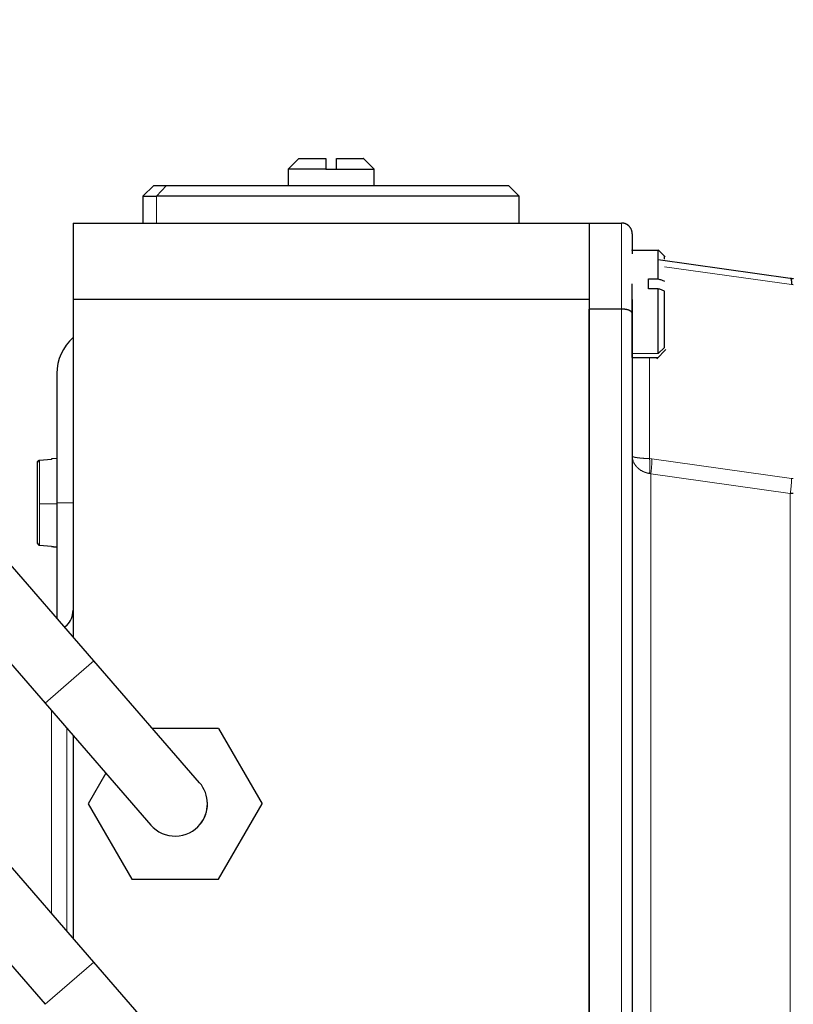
# Model space of a CAD drawing. Header units: inches. Extents: x 0 to 20790, y -12 to 14700.
# Tile 278 of 436: x 11390 to 11461, y 5836 to 5927. Entities that reach past the tile are written whole.
import ezdxf

# ---------------------------------------------------------------- set-up
doc = ezdxf.new("R2010")
doc.units = ezdxf.units.IN
doc.layers.add('1', color=7, linetype='Continuous', true_color=0xffffff)
doc.layers.add('254', color=7, linetype='Continuous', true_color=0xffffff)
doc.styles.add('latin_extended', font='simplex.shx')
doc.dimstyles.get("Standard").update_dxf_attribs({"dimtxt": 0.18, "dimasz": 0.18, "dimexe": 0.18, "dimexo": 0.0625, "dimgap": 0.09, "dimtad": 0, "dimtih": 1, "dimtoh": 1, "dimdec": 4, "dimzin": 0, "dimdsep": 46, "dimtxsty": 'Standard', "dimcen": 0.09, "dimadec": 0, "dimazin": 0, "dimtfac": 1, "dimtdec": 4, "dimtofl": 0, "dimtmove": 0, "dimatfit": 3, "dimfxl": 1, "dimtolj": 1, "dimtzin": 0, "dimarcsym": 0})

# ---------------------------------------------------------------- blocks, each defined once
blk = doc.blocks.new('_U0')
at = {"layer": '254', "color": 3, "linetype": 'Continuous', "lineweight": 13, "transparency": 16777216}
for p, q in [((10849.282, 6803.374), (11850.522, 6803.374)), ((11815.522, 6680.874), (11815.522, 4494.374)), ((10021.49, 4371.874), (11850.522, 4371.874))]:
    blk.add_line(p, q, dxfattribs=at)
at = {"layer": '254', "color": 3, "transparency": 16777216}
for points in [[(11835.939, 6680.874), (11795.106, 6680.874), (11815.522, 6803.374)], [(11795.106, 4494.374), (11835.939, 4494.374), (11815.522, 4371.874)]]:
    blk.add_solid(points, dxfattribs=at)
at = {"layer": 'Defpoints', "color": 0, "transparency": 16777216}
for p in [(10814.282, 6803.374), (9986.49, 4371.874), (11815.522, 4371.874)]:
    blk.add_point(p, dxfattribs=at)
at = {"layer": '254', "color": 2, "lineweight": 13, "transparency": 16777216, "insert": (11631.772, 5371.791), "char_height": 122.5, "attachment_point": 1, "rotation": 90, "style": 'latin_extended'}
blk.add_mtext('\\A1;2432', dxfattribs=at)

msp = doc.modelspace()

# ---------------------------------------------------------------- linework, layer by layer
at = {"layer": '1', "color": 2, "linetype": 'Continuous', "lineweight": 25}
for p, q in [((11415.49, 5914.374), (11414.49, 5913.374)), ((11421.49, 5914.374), (11422.49, 5913.374)), ((11414.49, 5913.374), (11414.49, 5911.874)), ((11417.99, 5913.374), (11414.49, 5913.374)), ((11418.99, 5913.374), (11422.49, 5913.374)), ((11422.49, 5911.874), (11422.49, 5913.374)), ((11401.99, 5911.874), (11400.99, 5910.874)), ((11401.99, 5911.874), (11403.183, 5911.874)), ((11403.183, 5911.874), (11434.99, 5911.874)), ((11435.99, 5910.874), (11434.99, 5911.874)), ((11400.99, 5910.874), (11400.99, 5908.374)), ((11400.99, 5910.874), (11402.255, 5910.874)), ((11435.99, 5910.874), (11402.255, 5910.874)), ((11435.99, 5908.374), (11435.99, 5910.874)), ((11394.49, 5908.374), (11394.49, 5901.274)), ((11442.49, 5908.374), (11445.49, 5908.374)), ((11442.49, 5908.374), (11442.49, 5901.274)), ((11446.49, 5907.374), (11446.49, 5905.808)), ((11449.54, 5905.224), (11448.888, 5905.877)), ((11448.89, 5903.195), (11448.89, 5905.808)), ((11449.49, 5905.014), (11449.49, 5905.274)), ((11448.891, 5904.975), (11461.186, 5903.247)), ((11447.99, 5903.195), (11448.89, 5903.195)), ((11461.465, 5902.625), (11461.298, 5902.653)), ((11448.89, 5902.267), (11447.99, 5902.267)), ((11448.89, 5896.236), (11448.89, 5902.267)), ((11394.49, 5901.274), (11394.49, 5869.902)), ((11442.49, 5901.274), (11442.49, 5785.474)), ((11446.49, 5901.265), (11446.49, 5899.96)), ((11445.49, 5900.374), (11442.49, 5900.374)), ((11442.49, 5786.374), (11442.49, 5900.374)), ((11446.49, 5899.96), (11446.49, 5786.789)), ((11448.763, 5895.747), (11449.618, 5896.602)), ((11446.49, 5895.874), (11448.89, 5895.874)), ((11392.99, 5894.374), (11392.99, 5882.374)), ((11396.427, 5867.671), (11376.262, 5890.915)), ((11371.73, 5886.983), (11391.895, 5863.739)), ((11391.373, 5886.32), (11392.49, 5886.419)), ((11392.49, 5886.388), (11391.373, 5886.29)), ((11392.99, 5886.493), (11392.49, 5886.449)), ((11392.99, 5882.374), (11392.99, 5871.632)), ((11396.427, 5839.671), (11362.402, 5878.892)), ((11391.373, 5878.429), (11392.49, 5878.33)), ((11357.869, 5874.961), (11391.895, 5835.739)), ((11393.905, 5870.96), (11393.717, 5870.795)), ((11406.257, 5856.34), (11396.427, 5867.671)), ((11391.895, 5863.739), (11401.724, 5852.408)), ((11408.032, 5861.374), (11401.889, 5861.374)), ((11408.032, 5861.374), (11412.073, 5854.374)), ((11394.49, 5860.746), (11394.49, 5841.903)), ((11397.55, 5857.22), (11395.908, 5854.374)), ((11395.908, 5854.374), (11399.949, 5847.374)), ((11408.032, 5847.374), (11412.073, 5854.374)), ((11399.949, 5847.374), (11408.032, 5847.374)), ((11406.257, 5828.34), (11396.427, 5839.671))]:
    msp.add_line(p, q, dxfattribs=at)
at = {"layer": '1', "color": 110, "linetype": 'Continuous', "lineweight": 13}
for p, q in [((11402.255, 5910.874), (11403.183, 5911.874)), ((11402.255, 5908.374), (11402.255, 5910.874)), ((11445.49, 5900.374), (11445.49, 5908.374)), ((11461.298, 5902.653), (11449.491, 5904.313)), ((11445.49, 5786.374), (11445.49, 5900.374)), ((11448.89, 5896.236), (11446.49, 5896.236)), ((11448.89, 5896.236), (11449.49, 5896.792)), ((11448.101, 5886.474), (11448.101, 5895.874)), ((11391.373, 5882.273), (11391.373, 5886.29)), ((11448.324, 5886.449), (11461.298, 5884.626)), ((11461.186, 5883.239), (11448.212, 5885.062)), ((11448.212, 5801.687), (11448.212, 5885.062)), ((11461.186, 5803.51), (11461.186, 5883.239)), ((11391.373, 5878.429), (11391.373, 5882.273)), ((11391.373, 5882.273), (11392.99, 5882.27)), ((11392.99, 5882.374), (11394.49, 5882.374)), ((11394.561, 5866.052), (11396.427, 5867.671)), ((11391.895, 5863.739), (11394.561, 5866.052)), ((11392.49, 5844.208), (11392.49, 5863.052)), ((11393.905, 5861.422), (11393.905, 5842.579)), ((11391.895, 5835.739), (11396.427, 5839.671))]:
    msp.add_line(p, q, dxfattribs=at)
at = {"layer": '1', "color": 2, "linetype": 'Continuous', "lineweight": 25}
for centre, radius, start, end in [((11397.49, 5894.374), 4.5, 131.81091, 180), ((11392.49, 5872.374), 2, 315, 0), ((11403.99, 5854.374), 3, 321.1187, 40.94308), ((11403.99, 5854.374), 3, 0, 40.94437), ((11403.99, 5854.374), 3, 321.11438, 0), ((11403.99, 5854.374), 3, 220.93745, 321.1187)]:
    msp.add_arc(centre, radius, start, end, dxfattribs=at)
for points, degree in [([(11415.49, 5914.374), (11415.491, 5914.374), (11415.493, 5914.374)], 2), ([(11417.99, 5914.374), (11417.99, 5913.374)], 1), ([(11418.99, 5913.374), (11418.99, 5914.374)], 1), ([(11421.488, 5914.374), (11421.49, 5914.374), (11421.491, 5914.374)], 2), ([(11417.99, 5913.374), (11418.156, 5913.374), (11418.324, 5913.374), (11418.491, 5913.374)], 3), ([(11418.491, 5913.374), (11418.658, 5913.374), (11418.825, 5913.374), (11418.99, 5913.374)], 3), ([(11394.49, 5908.374), (11442.49, 5908.374)], 1), ([(11448.89, 5905.808), (11446.49, 5905.808)], 1), ([(11446.49, 5896.236), (11446.49, 5896.594), (11446.49, 5898.011), (11446.49, 5899.809), (11446.49, 5901.822), (11446.49, 5902.733)], 2), ([(11447.99, 5902.74), (11447.99, 5902.895), (11447.99, 5903.047), (11447.99, 5903.195)], 3), ([(11447.99, 5902.267), (11447.99, 5902.428), (11447.99, 5902.586), (11447.99, 5902.74)], 3), ([(11442.49, 5901.274), (11394.49, 5901.274)], 1), ([(11446.49, 5895.886), (11446.49, 5895.883), (11446.49, 5896.236)], 2), ([(11391.19, 5878.661), (11391.19, 5886.119)], 1), ([(11391.19, 5878.63), (11391.19, 5878.747), (11391.19, 5879.635), (11391.19, 5882.27), (11391.19, 5884.955), (11391.19, 5885.928), (11391.19, 5886.088)], 3), ([(11392.49, 5886.448), (11392.49, 5886.443), (11392.49, 5886.423), (11392.49, 5886.388)], 3), ([(11448.212, 5885.062), (11448.175, 5885.073), (11448.138, 5885.081), (11448.101, 5885.087)], 3), ([(11461.465, 5883.22), (11461.373, 5883.225), (11461.28, 5883.231), (11461.186, 5883.239)], 3), ([(11392.49, 5878.33), (11392.49, 5878.305), (11392.49, 5878.296), (11392.49, 5878.301)], 3), ([(11392.49, 5878.299), (11392.99, 5878.256)], 1)]:
    msp.add_open_spline(points, degree=degree, dxfattribs=at)
for points, degree, knots in [([(11415.493, 5914.374), (11415.542, 5914.374), (11416.58, 5914.374), (11417.495, 5914.374), (11417.99, 5914.374)], 2, [0, 0, 0, 0.5, 0.75, 1, 1, 1]), ([(11418.99, 5914.374), (11419.485, 5914.374), (11420.4, 5914.374), (11421.439, 5914.374), (11421.488, 5914.374)], 2, [0, 0, 0, 0.25, 0.5, 1, 1, 1]), ([(11446.49, 5907.374), (11446.49, 5907.379), (11446.49, 5907.389), (11446.49, 5907.404), (11446.49, 5907.418), (11446.489, 5907.432), (11446.488, 5907.446), (11446.487, 5907.46), (11446.486, 5907.473), (11446.484, 5907.487), (11446.483, 5907.5), (11446.481, 5907.512), (11446.479, 5907.525), (11446.477, 5907.537), (11446.475, 5907.549), (11446.473, 5907.561), (11446.471, 5907.573), (11446.468, 5907.584), (11446.466, 5907.595), (11446.463, 5907.606), (11446.461, 5907.617), (11446.458, 5907.627), (11446.455, 5907.637), (11446.453, 5907.647), (11446.45, 5907.657), (11446.447, 5907.666), (11446.444, 5907.675), (11446.441, 5907.684), (11446.438, 5907.693), (11446.435, 5907.702), (11446.432, 5907.71), (11446.43, 5907.718), (11446.427, 5907.726), (11446.424, 5907.734), (11446.421, 5907.741), (11446.418, 5907.748), (11446.405, 5907.779), (11446.381, 5907.832), (11446.341, 5907.903), (11446.297, 5907.967), (11446.25, 5908.026), (11446.21, 5908.07), (11446.176, 5908.103), (11446.15, 5908.126), (11446.124, 5908.148), (11446.097, 5908.17), (11446.069, 5908.19), (11446.041, 5908.209), (11446.011, 5908.228), (11445.982, 5908.245), (11445.952, 5908.261), (11445.921, 5908.276), (11445.891, 5908.29), (11445.859, 5908.303), (11445.828, 5908.315), (11445.797, 5908.326), (11445.766, 5908.335), (11445.734, 5908.344), (11445.703, 5908.351), (11445.672, 5908.357), (11445.641, 5908.363), (11445.61, 5908.367), (11445.58, 5908.37), (11445.55, 5908.373), (11445.52, 5908.374), (11445.5, 5908.374), (11445.49, 5908.374)], 3, [0, 0, 0, 0, 0.009799, 0.019458, 0.028977, 0.038354, 0.04759, 0.056682, 0.065632, 0.074438, 0.083101, 0.091619, 0.099992, 0.10822, 0.116304, 0.124242, 0.132035, 0.139682, 0.147184, 0.154541, 0.161752, 0.168818, 0.175739, 0.182516, 0.189147, 0.195634, 0.201977, 0.208176, 0.214231, 0.220143, 0.225912, 0.231539, 0.237023, 0.242364, 0.247565, 0.252624, 0.257543, 0.312984, 0.365978, 0.416471, 0.464443, 0.509902, 0.531874, 0.553807, 0.57569, 0.597511, 0.619255, 0.640907, 0.662455, 0.683883, 0.705177, 0.726322, 0.747307, 0.768116, 0.788736, 0.809156, 0.829363, 0.849345, 0.869093, 0.888595, 0.907843, 0.926828, 0.945543, 0.96398, 0.982134, 1, 1, 1, 1]), ([(11446.49, 5905.806), (11446.49, 5905.864), (11446.49, 5905.879), (11446.49, 5905.513)], 2, [0, 0, 0, 0.275264, 1, 1, 1]), ([(11448.89, 5903.195), (11448.994, 5903.156), (11449.194, 5903.081), (11449.394, 5903.006), (11449.49, 5902.97)], 3, [0, 0, 0, 0, 0.515603, 1, 1, 1, 1]), ([(11461.186, 5903.247), (11461.197, 5903.245), (11461.217, 5903.242), (11461.249, 5903.238), (11461.28, 5903.233), (11461.311, 5903.228), (11461.342, 5903.223), (11461.373, 5903.217), (11461.403, 5903.211), (11461.434, 5903.206), (11461.455, 5903.202), (11461.465, 5903.2)], 3, [0, 0, 0, 0, 0.111307, 0.222566, 0.333777, 0.444939, 0.556052, 0.667115, 0.778127, 0.889089, 1, 1, 1, 1]), ([(11461.186, 5903.247), (11461.204, 5903.244), (11461.228, 5903.222), (11461.253, 5903.156), (11461.269, 5903.088), (11461.282, 5903.003), (11461.294, 5902.869), (11461.298, 5902.745), (11461.298, 5902.653)], 3, [0, 0, 0, 0, 0.25, 0.375, 0.5, 0.625, 0.75, 1, 1, 1, 1]), ([(11449.49, 5902.042), (11449.394, 5902.078), (11449.194, 5902.154), (11448.994, 5902.229), (11448.89, 5902.267)], 3, [0, 0, 0, 0, 0.484397, 1, 1, 1, 1]), ([(11446.49, 5899.96), (11446.49, 5899.962), (11446.49, 5899.966), (11446.49, 5899.972), (11446.49, 5899.978), (11446.489, 5899.984), (11446.488, 5899.99), (11446.487, 5899.996), (11446.486, 5900.001), (11446.484, 5900.007), (11446.483, 5900.012), (11446.481, 5900.017), (11446.479, 5900.022), (11446.477, 5900.027), (11446.475, 5900.032), (11446.473, 5900.037), (11446.471, 5900.042), (11446.468, 5900.047), (11446.466, 5900.051), (11446.463, 5900.056), (11446.461, 5900.06), (11446.458, 5900.065), (11446.455, 5900.069), (11446.453, 5900.073), (11446.45, 5900.077), (11446.447, 5900.081), (11446.444, 5900.085), (11446.441, 5900.089), (11446.438, 5900.092), (11446.435, 5900.096), (11446.432, 5900.099), (11446.43, 5900.103), (11446.427, 5900.106), (11446.424, 5900.109), (11446.421, 5900.112), (11446.418, 5900.115), (11446.405, 5900.128), (11446.381, 5900.15), (11446.341, 5900.179), (11446.297, 5900.206), (11446.25, 5900.23), (11446.21, 5900.248), (11446.176, 5900.262), (11446.15, 5900.272), (11446.124, 5900.281), (11446.097, 5900.289), (11446.069, 5900.298), (11446.041, 5900.306), (11446.011, 5900.313), (11445.982, 5900.32), (11445.952, 5900.327), (11445.921, 5900.333), (11445.891, 5900.339), (11445.859, 5900.344), (11445.828, 5900.349), (11445.797, 5900.353), (11445.766, 5900.357), (11445.734, 5900.361), (11445.703, 5900.364), (11445.672, 5900.367), (11445.641, 5900.369), (11445.61, 5900.371), (11445.58, 5900.373), (11445.55, 5900.374), (11445.52, 5900.374), (11445.5, 5900.374), (11445.49, 5900.374)], 3, [0, 0, 0, 0, 0.009799, 0.019458, 0.028977, 0.038354, 0.04759, 0.056682, 0.065632, 0.074438, 0.083101, 0.091619, 0.099992, 0.10822, 0.116304, 0.124242, 0.132035, 0.139682, 0.147184, 0.154541, 0.161752, 0.168818, 0.175739, 0.182516, 0.189147, 0.195634, 0.201977, 0.208176, 0.214231, 0.220143, 0.225912, 0.231539, 0.237022, 0.242364, 0.247565, 0.252624, 0.257543, 0.312984, 0.365978, 0.416471, 0.464443, 0.509902, 0.531874, 0.553807, 0.57569, 0.597511, 0.619255, 0.640907, 0.662455, 0.683883, 0.705177, 0.726322, 0.747307, 0.768116, 0.788736, 0.809156, 0.829363, 0.849345, 0.869093, 0.888595, 0.907843, 0.926828, 0.945543, 0.96398, 0.982134, 1, 1, 1, 1]), ([(11391.19, 5886.119), (11391.19, 5886.121), (11391.191, 5886.126), (11391.191, 5886.133), (11391.191, 5886.139), (11391.192, 5886.146), (11391.193, 5886.153), (11391.194, 5886.159), (11391.196, 5886.165), (11391.197, 5886.171), (11391.199, 5886.177), (11391.201, 5886.183), (11391.203, 5886.188), (11391.205, 5886.193), (11391.207, 5886.198), (11391.209, 5886.203), (11391.211, 5886.208), (11391.213, 5886.212), (11391.215, 5886.216), (11391.217, 5886.22), (11391.22, 5886.224), (11391.222, 5886.227), (11391.224, 5886.23), (11391.226, 5886.234), (11391.228, 5886.236), (11391.23, 5886.239), (11391.232, 5886.242), (11391.233, 5886.244), (11391.235, 5886.246), (11391.237, 5886.248), (11391.238, 5886.25), (11391.239, 5886.251), (11391.241, 5886.252), (11391.242, 5886.254), (11391.246, 5886.258), (11391.253, 5886.266), (11391.265, 5886.276), (11391.277, 5886.285), (11391.29, 5886.294), (11391.303, 5886.301), (11391.317, 5886.307), (11391.331, 5886.312), (11391.345, 5886.316), (11391.359, 5886.319), (11391.368, 5886.32), (11391.373, 5886.32)], 3, [0, 0, 0, 0, 0.023638, 0.046958, 0.06993, 0.092523, 0.114711, 0.136466, 0.157763, 0.178577, 0.198885, 0.218667, 0.237903, 0.256575, 0.274666, 0.292161, 0.309046, 0.325309, 0.34094, 0.355927, 0.370263, 0.38394, 0.396951, 0.409291, 0.420956, 0.43194, 0.442242, 0.451857, 0.460785, 0.469022, 0.476569, 0.483424, 0.489586, 0.495055, 0.499831, 0.551519, 0.603206, 0.654746, 0.705993, 0.756807, 0.807051, 0.856601, 0.905342, 0.953172, 1, 1, 1, 1]), ([(11391.373, 5886.29), (11391.371, 5886.289), (11391.366, 5886.289), (11391.358, 5886.288), (11391.351, 5886.286), (11391.344, 5886.285), (11391.336, 5886.283), (11391.329, 5886.281), (11391.322, 5886.278), (11391.314, 5886.275), (11391.307, 5886.272), (11391.3, 5886.269), (11391.293, 5886.265), (11391.286, 5886.261), (11391.279, 5886.256), (11391.273, 5886.252), (11391.266, 5886.247), (11391.26, 5886.242), (11391.254, 5886.236), (11391.248, 5886.231), (11391.244, 5886.226), (11391.241, 5886.222), (11391.238, 5886.219), (11391.235, 5886.215), (11391.231, 5886.21), (11391.227, 5886.205), (11391.223, 5886.199), (11391.219, 5886.192), (11391.214, 5886.184), (11391.21, 5886.175), (11391.205, 5886.165), (11391.201, 5886.154), (11391.198, 5886.142), (11391.195, 5886.13), (11391.192, 5886.116), (11391.191, 5886.102), (11391.191, 5886.093), (11391.19, 5886.088)], 3, [0, 0, 0, 0, 0.024436, 0.049159, 0.074158, 0.099419, 0.124929, 0.150674, 0.176638, 0.202804, 0.229156, 0.255676, 0.282344, 0.30914, 0.336046, 0.36304, 0.390102, 0.417211, 0.444344, 0.471482, 0.498603, 0.509304, 0.522955, 0.539551, 0.55908, 0.581525, 0.606857, 0.635036, 0.666005, 0.699687, 0.735986, 0.774778, 0.815916, 0.859223, 0.904496, 0.951506, 1, 1, 1, 1]), ([(11391.373, 5878.459), (11391.371, 5878.459), (11391.366, 5878.46), (11391.359, 5878.461), (11391.351, 5878.462), (11391.344, 5878.464), (11391.337, 5878.466), (11391.329, 5878.468), (11391.322, 5878.471), (11391.315, 5878.474), (11391.307, 5878.477), (11391.3, 5878.48), (11391.293, 5878.484), (11391.286, 5878.488), (11391.28, 5878.492), (11391.273, 5878.497), (11391.267, 5878.502), (11391.26, 5878.507), (11391.254, 5878.512), (11391.249, 5878.518), (11391.244, 5878.523), (11391.241, 5878.527), (11391.238, 5878.53), (11391.235, 5878.534), (11391.231, 5878.538), (11391.227, 5878.544), (11391.223, 5878.55), (11391.219, 5878.557), (11391.214, 5878.565), (11391.21, 5878.574), (11391.205, 5878.584), (11391.201, 5878.595), (11391.198, 5878.607), (11391.195, 5878.619), (11391.192, 5878.633), (11391.191, 5878.646), (11391.191, 5878.656), (11391.19, 5878.661)], 3, [0, 0, 0, 0, 0.024474, 0.049233, 0.074263, 0.099553, 0.125089, 0.150856, 0.176837, 0.203018, 0.229379, 0.255903, 0.28257, 0.309362, 0.336258, 0.363237, 0.390279, 0.417362, 0.444465, 0.471567, 0.498647, 0.509368, 0.523035, 0.539644, 0.559183, 0.581635, 0.606972, 0.635152, 0.666119, 0.699798, 0.736089, 0.774871, 0.815995, 0.859287, 0.904541, 0.95153, 1, 1, 1, 1]), ([(11391.19, 5878.63), (11391.19, 5878.628), (11391.191, 5878.623), (11391.191, 5878.616), (11391.191, 5878.609), (11391.192, 5878.603), (11391.193, 5878.596), (11391.194, 5878.59), (11391.196, 5878.584), (11391.197, 5878.578), (11391.199, 5878.572), (11391.201, 5878.566), (11391.203, 5878.561), (11391.205, 5878.555), (11391.207, 5878.55), (11391.209, 5878.546), (11391.211, 5878.541), (11391.213, 5878.537), (11391.215, 5878.533), (11391.217, 5878.529), (11391.22, 5878.525), (11391.222, 5878.522), (11391.224, 5878.518), (11391.226, 5878.515), (11391.228, 5878.512), (11391.23, 5878.51), (11391.232, 5878.507), (11391.233, 5878.505), (11391.235, 5878.503), (11391.237, 5878.501), (11391.238, 5878.499), (11391.239, 5878.498), (11391.241, 5878.496), (11391.242, 5878.495), (11391.246, 5878.49), (11391.253, 5878.483), (11391.265, 5878.473), (11391.277, 5878.463), (11391.29, 5878.455), (11391.303, 5878.448), (11391.317, 5878.442), (11391.331, 5878.437), (11391.345, 5878.433), (11391.359, 5878.43), (11391.368, 5878.429), (11391.373, 5878.429)], 3, [0, 0, 0, 0, 0.023638, 0.046958, 0.06993, 0.092523, 0.114711, 0.136466, 0.157763, 0.178577, 0.198885, 0.218667, 0.237903, 0.256575, 0.274666, 0.292161, 0.309046, 0.325309, 0.34094, 0.355927, 0.370263, 0.38394, 0.396951, 0.409291, 0.420956, 0.43194, 0.442242, 0.451857, 0.460785, 0.469022, 0.476569, 0.483424, 0.489586, 0.495055, 0.499831, 0.551519, 0.603206, 0.654746, 0.705993, 0.756807, 0.807051, 0.856601, 0.905342, 0.953172, 1, 1, 1, 1])]:
    msp.add_open_spline(points, degree=degree, knots=knots, dxfattribs=at)
msp.add_rational_spline([(11449.49, 5896.792), (11449.49, 5898.257), (11449.49, 5902.042)], [1, 0.730173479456, 0.957499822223], degree=2, dxfattribs=at)
at = {"layer": '1', "color": 110, "linetype": 'Continuous', "lineweight": 13}
for points, knots in [([(11446.49, 5886.712), (11446.49, 5886.711), (11446.491, 5886.709), (11446.491, 5886.707), (11446.492, 5886.704), (11446.492, 5886.701), (11446.493, 5886.699), (11446.495, 5886.696), (11446.496, 5886.694), (11446.498, 5886.691), (11446.5, 5886.689), (11446.502, 5886.686), (11446.504, 5886.684), (11446.506, 5886.681), (11446.509, 5886.679), (11446.511, 5886.677), (11446.514, 5886.674), (11446.517, 5886.672), (11446.52, 5886.67), (11446.523, 5886.668), (11446.527, 5886.666), (11446.53, 5886.664), (11446.533, 5886.662), (11446.537, 5886.66), (11446.54, 5886.658), (11446.544, 5886.656), (11446.548, 5886.654), (11446.552, 5886.652), (11446.555, 5886.651), (11446.559, 5886.649), (11446.563, 5886.647), (11446.567, 5886.645), (11446.571, 5886.644), (11446.575, 5886.642), (11446.579, 5886.641), (11446.583, 5886.639), (11446.595, 5886.635), (11446.616, 5886.627), (11446.648, 5886.617), (11446.683, 5886.608), (11446.72, 5886.599), (11446.76, 5886.59), (11446.8, 5886.582), (11446.842, 5886.575), (11446.88, 5886.568), (11446.913, 5886.563), (11446.941, 5886.559), (11446.969, 5886.556), (11446.998, 5886.552), (11447.028, 5886.548), (11447.058, 5886.545), (11447.089, 5886.541), (11447.12, 5886.537), (11447.153, 5886.533), (11447.186, 5886.53), (11447.219, 5886.526), (11447.253, 5886.523), (11447.287, 5886.519), (11447.322, 5886.516), (11447.357, 5886.512), (11447.393, 5886.509), (11447.429, 5886.506), (11447.465, 5886.503), (11447.502, 5886.501), (11447.539, 5886.498), (11447.576, 5886.496), (11447.614, 5886.493), (11447.651, 5886.491), (11447.689, 5886.489), (11447.726, 5886.487), (11447.764, 5886.485), (11447.802, 5886.484), (11447.839, 5886.482), (11447.877, 5886.481), (11447.915, 5886.479), (11447.952, 5886.478), (11447.989, 5886.477), (11448.027, 5886.476), (11448.064, 5886.475), (11448.088, 5886.474), (11448.101, 5886.474)], [0, 0, 0, 0, 0.00906, 0.018007, 0.026839, 0.035558, 0.044161, 0.052651, 0.061025, 0.069285, 0.07743, 0.08546, 0.093375, 0.101175, 0.10886, 0.11643, 0.123885, 0.131225, 0.13845, 0.14556, 0.152556, 0.159437, 0.166203, 0.172854, 0.179392, 0.185815, 0.192124, 0.198319, 0.2044, 0.210367, 0.216221, 0.221961, 0.227589, 0.233103, 0.238505, 0.243793, 0.24897, 0.284392, 0.31869, 0.351861, 0.383902, 0.414816, 0.444607, 0.473281, 0.500847, 0.517597, 0.534031, 0.550231, 0.566319, 0.582295, 0.598158, 0.613905, 0.629535, 0.645044, 0.660432, 0.675696, 0.690834, 0.705844, 0.720723, 0.73547, 0.750082, 0.764558, 0.778895, 0.793092, 0.807146, 0.821057, 0.834822, 0.848439, 0.861908, 0.875227, 0.888396, 0.901412, 0.914275, 0.926984, 0.93954, 0.951941, 0.964187, 0.976279, 0.988216, 1, 1, 1, 1]), ([(11448.101, 5885.087), (11448.094, 5885.088), (11448.082, 5885.09), (11448.063, 5885.094), (11448.044, 5885.097), (11448.025, 5885.101), (11448.006, 5885.105), (11447.987, 5885.109), (11447.968, 5885.113), (11447.949, 5885.117), (11447.93, 5885.122), (11447.911, 5885.126), (11447.892, 5885.131), (11447.873, 5885.136), (11447.854, 5885.141), (11447.836, 5885.146), (11447.817, 5885.152), (11447.798, 5885.158), (11447.78, 5885.163), (11447.761, 5885.169), (11447.742, 5885.175), (11447.724, 5885.182), (11447.705, 5885.188), (11447.687, 5885.194), (11447.669, 5885.201), (11447.65, 5885.208), (11447.632, 5885.215), (11447.614, 5885.222), (11447.596, 5885.23), (11447.578, 5885.237), (11447.56, 5885.245), (11447.543, 5885.253), (11447.5, 5885.272), (11447.434, 5885.304), (11447.344, 5885.353), (11447.256, 5885.407), (11447.186, 5885.456), (11447.132, 5885.496), (11447.094, 5885.526), (11447.059, 5885.555), (11447.026, 5885.583), (11446.996, 5885.611), (11446.967, 5885.639), (11446.94, 5885.666), (11446.914, 5885.693), (11446.866, 5885.745), (11446.799, 5885.825), (11446.719, 5885.94), (11446.646, 5886.066), (11446.603, 5886.161), (11446.58, 5886.221), (11446.573, 5886.242), (11446.565, 5886.264), (11446.557, 5886.287), (11446.55, 5886.311), (11446.543, 5886.336), (11446.536, 5886.362), (11446.529, 5886.389), (11446.522, 5886.417), (11446.516, 5886.446), (11446.511, 5886.476), (11446.506, 5886.507), (11446.501, 5886.538), (11446.498, 5886.571), (11446.495, 5886.605), (11446.492, 5886.64), (11446.491, 5886.676), (11446.491, 5886.7), (11446.49, 5886.712)], [0, 0, 0, 0, 0.006078, 0.012178, 0.018298, 0.02444, 0.030602, 0.036786, 0.042991, 0.049218, 0.055465, 0.061734, 0.068024, 0.074335, 0.080667, 0.087021, 0.093396, 0.099792, 0.106209, 0.112647, 0.119107, 0.125587, 0.132089, 0.138611, 0.145155, 0.151719, 0.158304, 0.164911, 0.171537, 0.178185, 0.184854, 0.191543, 0.198252, 0.232947, 0.269279, 0.30719, 0.346618, 0.365645, 0.384046, 0.401831, 0.419012, 0.435601, 0.451636, 0.467274, 0.482527, 0.497386, 0.55405, 0.614963, 0.680149, 0.749593, 0.759584, 0.770032, 0.780937, 0.7923, 0.804124, 0.816409, 0.829156, 0.842367, 0.856041, 0.870179, 0.884782, 0.899851, 0.915384, 0.931381, 0.947843, 0.964767, 0.982153, 1, 1, 1, 1]), ([(11448.101, 5885.087), (11448.124, 5885.379), (11448.14, 5885.818), (11448.121, 5886.256), (11448.106, 5886.422), (11448.101, 5886.474)], [0, 0, 0, 0, 0.571429, 0.857143, 1, 1, 1, 1]), ([(11448.212, 5885.062), (11448.228, 5885.176), (11448.264, 5885.461), (11448.31, 5885.954), (11448.324, 5886.287), (11448.324, 5886.449)], [0, 0, 0, 0, 0.222222, 0.555556, 1, 1, 1, 1]), ([(11461.298, 5884.626), (11461.298, 5884.534), (11461.294, 5884.384), (11461.282, 5884.163), (11461.269, 5883.989), (11461.253, 5883.808), (11461.228, 5883.559), (11461.204, 5883.367), (11461.186, 5883.239)], [0, 0, 0, 0, 0.25, 0.375, 0.5, 0.625, 0.75, 1, 1, 1, 1])]:
    msp.add_open_spline(points, degree=3, knots=knots, dxfattribs=at)
for points in [[(11448.101, 5886.474), (11448.175, 5886.468), (11448.249, 5886.46), (11448.324, 5886.449)], [(11461.298, 5884.626), (11461.354, 5884.618), (11461.41, 5884.612), (11461.465, 5884.607)]]:
    msp.add_open_spline(points, degree=3, dxfattribs=at)

# ---------------------------------------------------------------- dimensions: what is measured, and where the dimension line sits
at = {"layer": '254', "color": 2, "linetype": 'Continuous', "lineweight": 13}
dim = msp.add_linear_dim(base=(11815.522214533, 4371.874375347), p1=(10814.281945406, 6803.374375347), p2=(9986.49047022, 4371.874375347), angle=90, dimstyle='Standard', override={"dimscale": 35, "dimtxt": 3.5, "dimasz": 3.5, "dimexe": 1, "dimexo": 1, "dimgap": 1.75, "dimtad": 1, "dimtih": 0, "dimtoh": 0, "dimdec": 0, "dimlfac": 1, "dimzin": 8, "dimdsep": 46, "dimlunit": 2, "dimtxsty": 'latin_extended', "dimsah": 1, "dimse1": 0, "dimse2": 0, "dimsd1": 0, "dimsd2": 0, "dimclrd": 3, "dimclre": 3, "dimclrt": 2, "dimtol": 0, "dimtm": -0.1, "dimtfac": 0.714286, "dimtdec": 3, "dimtofl": 1, "dimtmove": 0, "dimtzin": 8, "dimlwd": 13, "dimlwe": 13}, dxfattribs=at)
dim.commit()
dim.dimension.update_dxf_attribs({"geometry": '_U0', "text_midpoint": (11815.522214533, 5587.624375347), "dimtype": 160})

doc.saveas('drawing.dxf')
